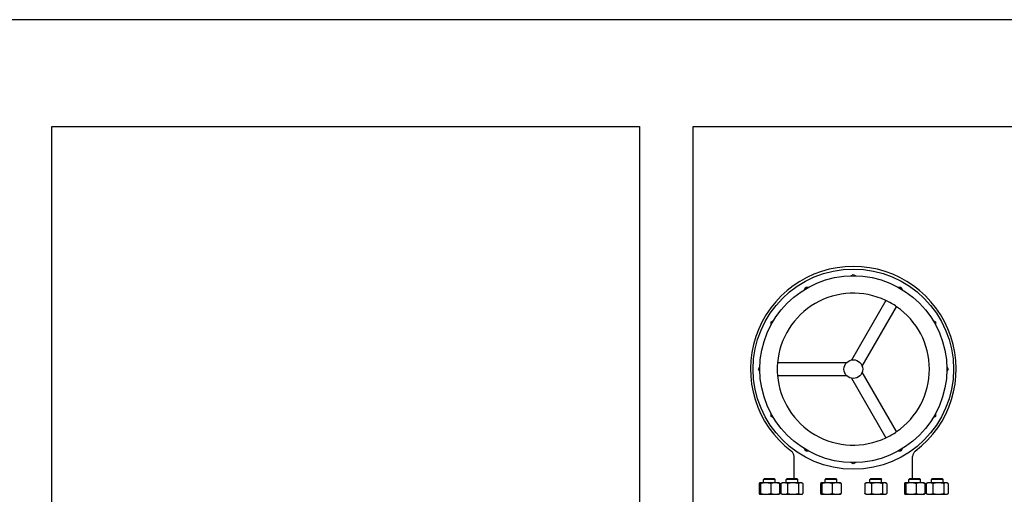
# Model space of a CAD drawing. Header units: inches. Extents: x 36 to 1719, y -84 to 1122.
# Tile 496 of 550: x 840 to 914, y 859 to 895. Entities that reach past the tile are written whole.
import ezdxf

# ---------------------------------------------------------------- set-up
doc = ezdxf.new("R2010")
doc.units = ezdxf.units.IN
doc.header["$LTSCALE"] = 48
doc.header["$MEASUREMENT"] = 0
doc.layers.add('Visible (ANSI)', color=7, linetype='Continuous', lineweight=30)

msp = doc.modelspace()

# ---------------------------------------------------------------- linework, layer by layer
at = {"layer": 'Visible (ANSI)'}
for p, q in [((1025.91768, 894.9914), (804.97918, 894.9914)), ((842.41768, 886.9914), (886.41768, 886.9914)), ((842.41768, 770.9914), (842.41768, 886.9914)), ((886.41768, 886.9914), (886.41768, 770.9914)), ((890.41768, 886.9914), (934.41768, 886.9914)), ((890.41768, 770.9914), (890.41768, 886.9914)), ((902.2406, 875.80166), (902.41768, 875.9039)), ((902.41768, 875.9039), (902.59477, 875.80166)), ((898.76544, 874.77559), (898.86768, 874.95268)), ((898.86768, 874.95268), (899.07216, 874.95268)), ((905.7632, 874.95268), (905.96768, 874.95268)), ((905.96768, 874.95268), (906.06992, 874.77559)), ((904.85085, 873.9516), (902.27441, 869.48908)), ((903.0827, 869.02241), (905.65914, 873.48493)), ((896.2689, 872.3539), (896.44599, 872.45614)), ((896.2689, 872.14942), (896.2689, 872.3539)), ((908.38938, 872.45614), (908.56646, 872.3539)), ((908.56646, 872.3539), (908.56646, 872.14942)), ((895.31768, 868.8039), (895.41992, 868.98098)), ((901.89593, 869.27056), (896.74306, 869.27056)), ((909.41544, 868.98098), (909.51768, 868.8039)), ((895.41992, 868.62681), (895.31768, 868.8039)), ((896.74306, 868.33723), (901.89593, 868.33723)), ((905.65914, 864.12286), (903.0827, 868.58538)), ((909.51768, 868.8039), (909.41544, 868.62681)), ((902.27441, 868.11872), (904.85085, 863.65619)), ((896.2689, 865.2539), (896.2689, 865.45838)), ((908.56646, 865.45838), (908.56646, 865.2539)), ((896.44599, 865.15166), (896.2689, 865.2539)), ((908.56646, 865.2539), (908.38938, 865.15166)), ((898.86768, 862.65512), (898.76544, 862.8322)), ((899.07216, 862.65512), (898.86768, 862.65512)), ((905.96768, 862.65512), (905.7632, 862.65512)), ((906.06992, 862.8322), (905.96768, 862.65512)), ((897.97768, 860.6189), (897.97768, 862.25895)), ((902.41768, 861.7039), (902.2406, 861.80614)), ((902.59477, 861.80614), (902.41768, 861.7039)), ((906.85768, 860.6189), (906.85768, 862.25895)), ((895.37517, 860.23603), (895.37517, 859.48076)), ((895.42016, 860.2879), (895.41483, 860.28541)), ((895.42546, 860.2879), (895.42016, 860.2879)), ((895.85774, 860.2879), (895.42546, 860.2879)), ((895.47574, 860.23603), (895.47574, 859.48076)), ((895.77458, 860.6189), (895.70166, 860.54598)), ((896.57666, 860.54598), (895.70166, 860.54598)), ((895.70166, 860.2879), (895.70166, 860.54598)), ((895.77458, 860.6189), (896.50375, 860.6189)), ((896.57144, 860.2879), (895.85774, 860.2879)), ((896.23973, 860.23603), (896.23973, 859.48076)), ((896.50375, 860.6189), (896.57666, 860.54598)), ((896.85816, 860.2879), (896.57144, 860.2879)), ((896.57666, 860.2879), (896.57666, 860.54598)), ((896.85816, 860.2879), (896.8635, 860.28541)), ((896.90315, 860.23603), (896.90315, 859.48076)), ((896.99737, 860.23603), (896.99737, 859.48076)), ((897.10249, 860.2879), (897.04015, 860.25883)), ((897.24695, 860.2879), (897.10249, 860.2879)), ((897.90858, 860.2879), (897.24695, 860.2879)), ((897.4569, 860.6189), (897.38399, 860.54598)), ((898.25899, 860.54598), (897.38399, 860.54598)), ((897.38399, 860.2879), (897.38399, 860.54598)), ((897.4569, 860.6189), (898.18607, 860.6189)), ((897.49652, 860.23603), (897.49652, 859.48076)), ((898.48312, 860.2879), (897.90858, 860.2879)), ((898.18607, 860.6189), (898.25899, 860.54598)), ((898.25899, 860.2879), (898.25899, 860.54598)), ((898.32064, 860.23603), (898.32064, 859.48076)), ((898.54049, 860.2879), (898.48312, 860.2879)), ((898.54049, 860.2879), (898.60283, 860.25883)), ((898.6456, 860.23603), (898.6456, 859.48076)), ((899.97137, 860.23603), (899.97137, 859.48076)), ((900.01636, 860.2879), (900.01102, 860.28541)), ((900.02165, 860.2879), (900.01636, 860.2879)), ((900.45393, 860.2879), (900.02165, 860.2879)), ((900.07194, 860.23603), (900.07194, 859.48076)), ((900.37077, 860.6189), (900.29786, 860.54598)), ((901.17286, 860.54598), (900.29786, 860.54598)), ((900.29786, 860.2879), (900.29786, 860.54598)), ((900.37077, 860.6189), (901.09994, 860.6189)), ((901.16764, 860.2879), (900.45393, 860.2879)), ((900.83592, 860.23603), (900.83592, 859.48076)), ((901.09994, 860.6189), (901.17286, 860.54598)), ((901.45436, 860.2879), (901.16764, 860.2879)), ((901.17286, 860.2879), (901.17286, 860.54598)), ((901.45436, 860.2879), (901.45969, 860.28541)), ((901.49935, 860.23603), (901.49935, 859.48076)), ((903.27589, 860.23603), (903.27589, 859.48076)), ((903.38101, 860.2879), (903.31867, 860.25883)), ((903.52547, 860.2879), (903.38101, 860.2879)), ((904.1871, 860.2879), (903.52547, 860.2879)), ((903.73542, 860.6189), (903.66251, 860.54598)), ((904.53751, 860.54598), (903.66251, 860.54598)), ((903.66251, 860.2879), (903.66251, 860.54598)), ((903.73542, 860.6189), (904.46459, 860.6189)), ((903.77504, 860.23603), (903.77504, 859.48076)), ((904.76164, 860.2879), (904.1871, 860.2879)), ((904.46459, 860.6189), (904.53751, 860.54598)), ((904.53751, 860.2879), (904.53751, 860.54598)), ((904.59916, 860.23603), (904.59916, 859.48076)), ((904.81901, 860.2879), (904.76164, 860.2879)), ((904.81901, 860.2879), (904.88135, 860.25883)), ((904.92412, 860.23603), (904.92412, 859.48076)), ((906.24989, 860.23603), (906.24989, 859.48076)), ((906.29488, 860.2879), (906.28954, 860.28541)), ((906.30017, 860.2879), (906.29488, 860.2879)), ((906.73245, 860.2879), (906.30017, 860.2879)), ((906.35045, 860.23603), (906.35045, 859.48076)), ((906.64929, 860.6189), (906.57638, 860.54598)), ((907.45138, 860.54598), (906.57638, 860.54598)), ((906.57638, 860.2879), (906.57638, 860.54598)), ((906.64929, 860.6189), (907.37846, 860.6189)), ((907.44615, 860.2879), (906.73245, 860.2879)), ((907.11444, 860.23603), (907.11444, 859.48076)), ((907.37846, 860.6189), (907.45138, 860.54598)), ((907.73288, 860.2879), (907.44615, 860.2879)), ((907.45138, 860.2879), (907.45138, 860.54598)), ((907.73288, 860.2879), (907.73821, 860.28541)), ((907.77786, 860.23603), (907.77786, 859.48076)), ((907.87208, 860.23603), (907.87208, 859.48076)), ((907.9772, 860.2879), (907.91486, 860.25883)), ((908.12166, 860.2879), (907.9772, 860.2879)), ((908.78329, 860.2879), (908.12166, 860.2879)), ((908.33162, 860.6189), (908.2587, 860.54598)), ((909.1337, 860.54598), (908.2587, 860.54598)), ((908.2587, 860.2879), (908.2587, 860.54598)), ((908.33162, 860.6189), (909.06078, 860.6189)), ((908.37124, 860.23603), (908.37124, 859.48076)), ((909.35783, 860.2879), (908.78329, 860.2879)), ((909.06078, 860.6189), (909.1337, 860.54598)), ((909.1337, 860.2879), (909.1337, 860.54598)), ((909.19535, 860.23603), (909.19535, 859.48076)), ((909.4152, 860.2879), (909.35783, 860.2879)), ((909.4152, 860.2879), (909.47754, 860.25883)), ((909.52032, 860.23603), (909.52032, 859.48076)), ((895.42016, 859.4289), (895.41483, 859.43138)), ((895.42016, 859.4289), (895.42546, 859.4289)), ((895.42546, 859.4289), (895.85774, 859.4289)), ((895.70166, 859.4239), (895.70166, 859.4289)), ((895.85774, 859.4289), (896.57144, 859.4289)), ((896.57144, 859.4289), (896.85816, 859.4289)), ((896.57666, 859.4239), (896.57666, 859.4289)), ((896.85816, 859.4289), (896.8635, 859.43138)), ((897.10249, 859.4289), (897.04015, 859.45797)), ((897.10249, 859.4289), (897.24695, 859.4289)), ((897.24695, 859.4289), (897.90858, 859.4289)), ((897.38399, 859.4239), (897.38399, 859.4289)), ((897.90858, 859.4289), (898.48312, 859.4289)), ((898.25899, 859.4239), (898.25899, 859.4289)), ((898.48312, 859.4289), (898.54049, 859.4289)), ((898.54049, 859.4289), (898.60283, 859.45797)), ((900.01636, 859.4289), (900.01102, 859.43138)), ((900.01636, 859.4289), (900.02165, 859.4289)), ((900.02165, 859.4289), (900.45393, 859.4289)), ((900.29786, 859.4239), (900.29786, 859.4289)), ((900.45393, 859.4289), (901.16764, 859.4289)), ((901.16764, 859.4289), (901.45436, 859.4289)), ((901.17286, 859.4239), (901.17286, 859.4289)), ((901.45436, 859.4289), (901.45969, 859.43138)), ((903.38101, 859.4289), (903.31867, 859.45797)), ((903.38101, 859.4289), (903.52547, 859.4289)), ((903.52547, 859.4289), (904.1871, 859.4289)), ((903.66251, 859.4239), (903.66251, 859.4289)), ((904.1871, 859.4289), (904.76164, 859.4289)), ((904.53751, 859.4239), (904.53751, 859.4289)), ((904.76164, 859.4289), (904.81901, 859.4289)), ((904.81901, 859.4289), (904.88135, 859.45797)), ((906.29488, 859.4289), (906.28954, 859.43138)), ((906.29488, 859.4289), (906.30017, 859.4289)), ((906.30017, 859.4289), (906.73245, 859.4289)), ((906.57638, 859.4239), (906.57638, 859.4289)), ((906.73245, 859.4289), (907.44615, 859.4289)), ((907.44615, 859.4289), (907.73288, 859.4289)), ((907.45138, 859.4239), (907.45138, 859.4289)), ((907.73288, 859.4289), (907.73821, 859.43138)), ((907.9772, 859.4289), (907.91486, 859.45797)), ((907.9772, 859.4289), (908.12166, 859.4289)), ((908.12166, 859.4289), (908.78329, 859.4289)), ((908.2587, 859.4239), (908.2587, 859.4289)), ((908.78329, 859.4289), (909.35783, 859.4289)), ((909.1337, 859.4239), (909.1337, 859.4289)), ((909.35783, 859.4289), (909.4152, 859.4289)), ((909.4152, 859.4289), (909.47754, 859.45797))]:
    msp.add_line(p, q, dxfattribs=at)
for radius in [7.5, 7, 0.7]:
    msp.add_circle((902.41768, 868.8039), radius, dxfattribs=at)
for centre, radius, start, end in [((902.41768, 868.8039), 7.7, 307.0447803, 232.9552197), ((902.41768, 868.8039), 5.69378, 64.7012787, 175.2987213), ((902.41768, 868.8039), 5.69378, 55.2987213, 64.7012787), ((902.41768, 868.8039), 5.69378, 304.7012787, 55.2987213), ((902.41768, 868.8039), 5.69378, 175.2987213, 184.7012787), ((902.41768, 868.8039), 5.69378, 184.7012787, 295.2987213), ((902.41768, 868.8039), 5.69378, 295.2987213, 304.7012787), ((897.47768, 862.25895), 0.5, 0, 52.9552197), ((907.35768, 862.25895), 0.5, 127.0447803, 180)]:
    msp.add_arc(centre, radius, start, end, dxfattribs=at)
for points, weights in [([(895.42546, 860.2879), (895.40212, 860.2879), (895.37517, 860.23603)], [1, 1.0379548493, 1]), ([(895.47574, 860.23603), (895.44879, 860.2879), (895.42546, 860.2879)], [1, 1.0379548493, 1]), ([(895.85774, 860.2879), (895.68045, 860.2879), (895.47574, 860.23603)], [1, 1.0379548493, 1]), ([(896.23973, 860.23603), (896.03502, 860.2879), (895.85774, 860.2879)], [1, 1.0379548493, 1]), ([(896.57144, 860.2879), (896.41749, 860.2879), (896.23973, 860.23603)], [1, 1.0379548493, 1]), ([(896.90315, 860.23603), (896.72539, 860.2879), (896.57144, 860.2879)], [1, 1.0379548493, 1]), ([(896.8635, 860.28541), (896.88197, 860.27679), (896.90315, 860.23603)], [1.01304319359, 1.02958951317, 1]), ([(897.24695, 860.2879), (897.13112, 860.2879), (896.99737, 860.23603)], [1, 1.0379548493, 1]), ([(896.99737, 860.23603), (897.01941, 860.24916), (897.04015, 860.25883)], [1, 1.00934096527, 1.01408417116]), ([(897.49652, 860.23603), (897.36278, 860.2879), (897.24695, 860.2879)], [1, 1.0379548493, 1]), ([(897.90858, 860.2879), (897.71734, 860.2879), (897.49652, 860.23603)], [1, 1.0379548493, 1]), ([(898.32064, 860.23603), (898.09982, 860.2879), (897.90858, 860.2879)], [1, 1.0379548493, 1]), ([(898.48312, 860.2879), (898.40771, 860.2879), (898.32064, 860.23603)], [1, 1.0379548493, 1]), ([(898.6456, 860.23603), (898.55853, 860.2879), (898.48312, 860.2879)], [1, 1.0379548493, 1]), ([(900.02165, 860.2879), (899.99832, 860.2879), (899.97137, 860.23603)], [1, 1.0379548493, 1]), ([(900.07194, 860.23603), (900.04499, 860.2879), (900.02165, 860.2879)], [1, 1.0379548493, 1]), ([(900.45393, 860.2879), (900.27665, 860.2879), (900.07194, 860.23603)], [1, 1.0379548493, 1]), ([(900.83592, 860.23603), (900.63121, 860.2879), (900.45393, 860.2879)], [1, 1.0379548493, 1]), ([(901.16764, 860.2879), (901.01369, 860.2879), (900.83592, 860.23603)], [1, 1.0379548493, 1]), ([(901.49935, 860.23603), (901.32158, 860.2879), (901.16764, 860.2879)], [1, 1.0379548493, 1]), ([(901.45969, 860.28541), (901.47817, 860.27679), (901.49935, 860.23603)], [1.01304319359, 1.02958951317, 1]), ([(903.52547, 860.2879), (903.40964, 860.2879), (903.27589, 860.23603)], [1, 1.0379548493, 1]), ([(903.27589, 860.23603), (903.29793, 860.24916), (903.31867, 860.25883)], [1, 1.00934096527, 1.01408417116]), ([(903.77504, 860.23603), (903.64129, 860.2879), (903.52547, 860.2879)], [1, 1.0379548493, 1]), ([(904.1871, 860.2879), (903.99586, 860.2879), (903.77504, 860.23603)], [1, 1.0379548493, 1]), ([(904.59916, 860.23603), (904.37834, 860.2879), (904.1871, 860.2879)], [1, 1.0379548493, 1]), ([(904.76164, 860.2879), (904.68623, 860.2879), (904.59916, 860.23603)], [1, 1.0379548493, 1]), ([(904.92412, 860.23603), (904.83705, 860.2879), (904.76164, 860.2879)], [1, 1.0379548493, 1]), ([(906.30017, 860.2879), (906.27683, 860.2879), (906.24989, 860.23603)], [1, 1.0379548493, 1]), ([(906.35045, 860.23603), (906.32351, 860.2879), (906.30017, 860.2879)], [1, 1.0379548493, 1]), ([(906.73245, 860.2879), (906.55516, 860.2879), (906.35045, 860.23603)], [1, 1.0379548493, 1]), ([(907.11444, 860.23603), (906.90973, 860.2879), (906.73245, 860.2879)], [1, 1.0379548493, 1]), ([(907.44615, 860.2879), (907.29221, 860.2879), (907.11444, 860.23603)], [1, 1.0379548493, 1]), ([(907.77786, 860.23603), (907.6001, 860.2879), (907.44615, 860.2879)], [1, 1.0379548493, 1]), ([(907.73821, 860.28541), (907.75669, 860.27679), (907.77786, 860.23603)], [1.01304319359, 1.02958951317, 1]), ([(908.12166, 860.2879), (908.00583, 860.2879), (907.87208, 860.23603)], [1, 1.0379548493, 1]), ([(907.87208, 860.23603), (907.89412, 860.24916), (907.91486, 860.25883)], [1, 1.00934096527, 1.01408417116]), ([(908.37124, 860.23603), (908.23749, 860.2879), (908.12166, 860.2879)], [1, 1.0379548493, 1]), ([(908.78329, 860.2879), (908.59206, 860.2879), (908.37124, 860.23603)], [1, 1.0379548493, 1]), ([(909.19535, 860.23603), (908.97453, 860.2879), (908.78329, 860.2879)], [1, 1.0379548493, 1]), ([(909.35783, 860.2879), (909.28243, 860.2879), (909.19535, 860.23603)], [1, 1.0379548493, 1]), ([(909.52032, 860.23603), (909.43324, 860.2879), (909.35783, 860.2879)], [1, 1.0379548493, 1]), ([(895.37517, 859.48076), (895.40212, 859.4289), (895.42546, 859.4289)], [1, 1.0379548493, 1]), ([(895.42546, 859.4289), (895.44879, 859.4289), (895.47574, 859.48076)], [1, 1.0379548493, 1]), ([(895.47574, 859.48076), (895.68045, 859.4289), (895.85774, 859.4289)], [1, 1.0379548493, 1]), ([(895.85774, 859.4289), (896.03502, 859.4289), (896.23973, 859.48076)], [1, 1.0379548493, 1]), ([(896.23973, 859.48076), (896.41749, 859.4289), (896.57144, 859.4289)], [1, 1.0379548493, 1]), ([(896.57144, 859.4289), (896.72539, 859.4289), (896.90315, 859.48076)], [1, 1.0379548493, 1]), ([(896.90315, 859.48076), (896.88197, 859.44), (896.8635, 859.43138)], [1, 1.02958951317, 1.01304319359]), ([(896.99737, 859.48076), (897.13112, 859.4289), (897.24695, 859.4289)], [1, 1.0379548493, 1]), ([(897.04015, 859.45797), (897.01941, 859.46764), (896.99737, 859.48076)], [1.01408417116, 1.00934096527, 1]), ([(897.24695, 859.4289), (897.36278, 859.4289), (897.49652, 859.48076)], [1, 1.0379548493, 1]), ([(897.49652, 859.48076), (897.71734, 859.4289), (897.90858, 859.4289)], [1, 1.0379548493, 1]), ([(897.90858, 859.4289), (898.09982, 859.4289), (898.32064, 859.48076)], [1, 1.0379548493, 1]), ([(898.32064, 859.48076), (898.40771, 859.4289), (898.48312, 859.4289)], [1, 1.0379548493, 1]), ([(898.48312, 859.4289), (898.55853, 859.4289), (898.6456, 859.48076)], [1, 1.0379548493, 1]), ([(899.97137, 859.48076), (899.99832, 859.4289), (900.02165, 859.4289)], [1, 1.0379548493, 1]), ([(900.02165, 859.4289), (900.04499, 859.4289), (900.07194, 859.48076)], [1, 1.0379548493, 1]), ([(900.07194, 859.48076), (900.27665, 859.4289), (900.45393, 859.4289)], [1, 1.0379548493, 1]), ([(900.45393, 859.4289), (900.63121, 859.4289), (900.83592, 859.48076)], [1, 1.0379548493, 1]), ([(900.83592, 859.48076), (901.01369, 859.4289), (901.16764, 859.4289)], [1, 1.0379548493, 1]), ([(901.16764, 859.4289), (901.32158, 859.4289), (901.49935, 859.48076)], [1, 1.0379548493, 1]), ([(901.49935, 859.48076), (901.47817, 859.44), (901.45969, 859.43138)], [1, 1.02958951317, 1.01304319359]), ([(903.27589, 859.48076), (903.40964, 859.4289), (903.52547, 859.4289)], [1, 1.0379548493, 1]), ([(903.31867, 859.45797), (903.29793, 859.46764), (903.27589, 859.48076)], [1.01408417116, 1.00934096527, 1]), ([(903.52547, 859.4289), (903.64129, 859.4289), (903.77504, 859.48076)], [1, 1.0379548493, 1]), ([(903.77504, 859.48076), (903.99586, 859.4289), (904.1871, 859.4289)], [1, 1.0379548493, 1]), ([(904.1871, 859.4289), (904.37834, 859.4289), (904.59916, 859.48076)], [1, 1.0379548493, 1]), ([(904.59916, 859.48076), (904.68623, 859.4289), (904.76164, 859.4289)], [1, 1.0379548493, 1]), ([(904.76164, 859.4289), (904.83705, 859.4289), (904.92412, 859.48076)], [1, 1.0379548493, 1]), ([(906.24989, 859.48076), (906.27683, 859.4289), (906.30017, 859.4289)], [1, 1.0379548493, 1]), ([(906.30017, 859.4289), (906.32351, 859.4289), (906.35045, 859.48076)], [1, 1.0379548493, 1]), ([(906.35045, 859.48076), (906.55516, 859.4289), (906.73245, 859.4289)], [1, 1.0379548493, 1]), ([(906.73245, 859.4289), (906.90973, 859.4289), (907.11444, 859.48076)], [1, 1.0379548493, 1]), ([(907.11444, 859.48076), (907.29221, 859.4289), (907.44615, 859.4289)], [1, 1.0379548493, 1]), ([(907.44615, 859.4289), (907.6001, 859.4289), (907.77786, 859.48076)], [1, 1.0379548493, 1]), ([(907.77786, 859.48076), (907.75669, 859.44), (907.73821, 859.43138)], [1, 1.02958951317, 1.01304319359]), ([(907.87208, 859.48076), (908.00583, 859.4289), (908.12166, 859.4289)], [1, 1.0379548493, 1]), ([(907.91486, 859.45797), (907.89412, 859.46764), (907.87208, 859.48076)], [1.01408417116, 1.00934096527, 1]), ([(908.12166, 859.4289), (908.23749, 859.4289), (908.37124, 859.48076)], [1, 1.0379548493, 1]), ([(908.37124, 859.48076), (908.59206, 859.4289), (908.78329, 859.4289)], [1, 1.0379548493, 1]), ([(908.78329, 859.4289), (908.97453, 859.4289), (909.19535, 859.48076)], [1, 1.0379548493, 1]), ([(909.19535, 859.48076), (909.28243, 859.4289), (909.35783, 859.4289)], [1, 1.0379548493, 1]), ([(909.35783, 859.4289), (909.43324, 859.4289), (909.52032, 859.48076)], [1, 1.0379548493, 1])]:
    msp.add_rational_spline(points, weights, degree=2, dxfattribs=at)

doc.saveas('drawing.dxf')
